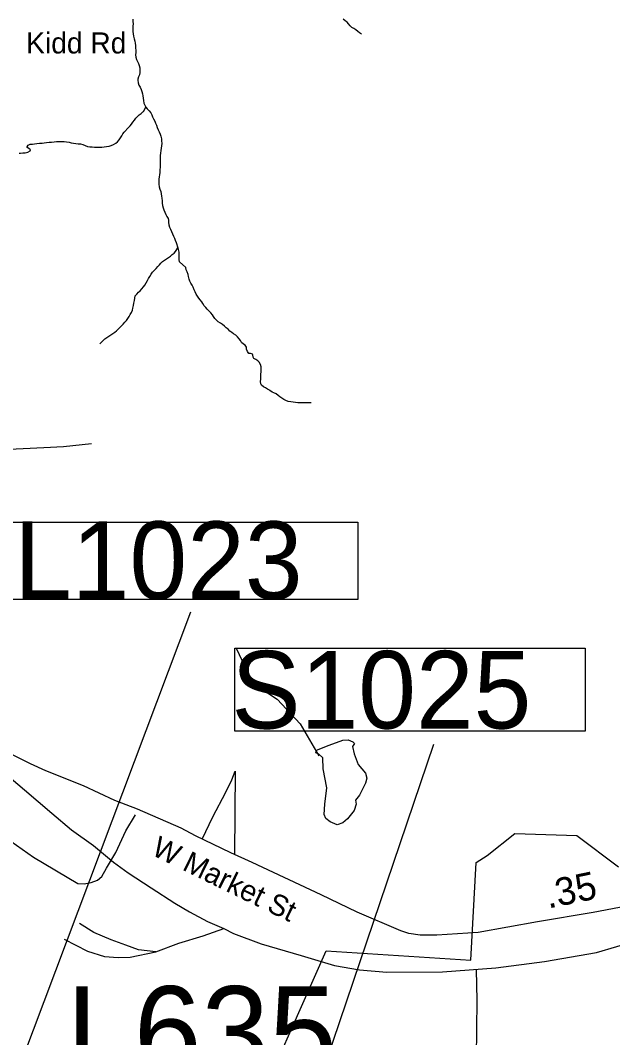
# Model space of a CAD drawing. Extents: x 1662474 to 1856135, y 779280 to 917889.
# Drawn here: x 1703688 to 1706360, y 857080 to 861669 of the extents above; entities that cross this region are included whole.
import ezdxf

# ---------------------------------------------------------------- set-up
doc = ezdxf.new("R2010")
doc.units = 0
for name, color, linetype in [('Exist Boundary Political City Limit New', 7, 'Continuous'), ('Exist Hydrographic Creek Single Shore', 7, 'Continuous'), ('Exist Hydrographic Misc Water Feature', 7, 'Continuous'), ('Exist Hydrographic Pond Under 1500 Sq Ft', 7, 'Continuous'), ('Exist Railroad Mainline', 7, 'Continuous'), ('Exist Railroad Siding', 7, 'Continuous'), ('Exist Road Non-System Type 51', 7, 'Continuous'), ('Exist Road Non-System Type 51 Label', 7, 'Continuous'), ('Exist Road Primary Interstate Structure Cantilever Sign Number Label', 7, 'Continuous'), ('Exist Road Primary Interstate Structure Ovrhead Sign CELL', 7, 'Continuous'), ('Exist Road Secondary Mileage Tenths English Label', 7, 'Continuous'), ('Exist Road Secondary Type 51 Attributed', 7, 'Continuous'), ('Exist Road Secondary Type 51 Label', 7, 'Continuous'), ('Map Preparation Boundary City Limit Buffer Line', 7, 'Continuous')]:
    doc.layers.add(name, color=color, linetype=linetype)

msp = doc.modelspace()

# ---------------------------------------------------------------- linework, layer by layer
at = {"layer": 'Exist Boundary Political City Limit New'}
msp.add_lwpolyline([(1704704.9, 856654.1), (1705067.5, 857471.2), (1705721.1, 857429.1), (1705744.9, 857869.4), (1705793.9, 857902.2), (1705919.2, 858000.2), (1706198.6, 857991.8), (1706387, 857850.8)], dxfattribs=at)
at = {"layer": 'Exist Hydrographic Creek Single Shore'}
for points in [[(1704195.5, 861674.3), (1704196, 861663.8), (1704196.8, 861653), (1704195.8, 861642.5), (1704194.9, 861630.8), (1704195.1, 861619.2), (1704196.5, 861607.6), (1704198.4, 861597.4)], [(1705227.4, 861606.3), (1705218.8, 861613.4), (1705210.1, 861619.4), (1705202, 861626.5), (1705193.2, 861632.6), (1705184.1, 861637), (1705175.8, 861644.1), (1705169.1, 861652.8), (1705161.8, 861660.4), (1705153.9, 861667.2), (1705145.2, 861674.6)], [(1704198.4, 861597.4), (1704201.2, 861586.1), (1704204.4, 861575.6), (1704206.2, 861565.6), (1704207.2, 861555.1), (1704208, 861544.1), (1704208.6, 861533.9), (1704208.6, 861523.4), (1704208, 861513.9), (1704208.9, 861502.9), (1704212, 861492.7), (1704216.5, 861484), (1704220.9, 861474.6), (1704224.4, 861465.4), (1704227.5, 861455.1), (1704227.8, 861445.2), (1704227.8, 861433.9), (1704225.1, 861422.9), (1704221.4, 861413.7), (1704218.5, 861403.9), (1704218.2, 861399), (1704219.9, 861387.9), (1704223.2, 861376.7), (1704228.2, 861367.5), (1704233.8, 861357.8), (1704236.9, 861348.6), (1704239.8, 861337.3), (1704240.9, 861327.9), (1704242.4, 861317.6), (1704243.5, 861307.4), (1704245.4, 861296.1), (1704249.5, 861286.1), (1704254, 861277.4)], [(1704034.2, 861097.2), (1704045.9, 861097.2), (1704055.9, 861097.4), (1704066, 861098.5), (1704076.9, 861100.1), (1704088.1, 861101.9), (1704097.5, 861104.5), (1704108.6, 861108.7), (1704118.2, 861114.8), (1704126.1, 861121.6), (1704133.5, 861130.5), (1704139.2, 861139.4), (1704145.4, 861148.3), (1704150.2, 861156.5), (1704156.6, 861165.1), (1704176, 861185.1), (1704183.4, 861192.9), (1704189.9, 861201.1), (1704196, 861209.2), (1704202.5, 861218.7), (1704209.1, 861227.1), (1704216.1, 861234.9), (1704224.4, 861242.6), (1704233, 861249.4), (1704241.4, 861256.2), (1704243.2, 861258.1), (1704254, 861277.4)], [(1704254, 861277.4), (1704260.5, 861270.6), (1704269.2, 861261.4), (1704276.8, 861252), (1704281, 861242.8), (1704285, 861234.2), (1704289.4, 861224.4), (1704294.6, 861213.9), (1704298.4, 861205.6), (1704301.8, 861196.1), (1704306, 861185.1), (1704309.9, 861175.1), (1704313.9, 861166.4), (1704318.2, 861156.2), (1704321.4, 861146.2), (1704324.9, 861134.7), (1704325.6, 861125.2), (1704326.1, 861113.4), (1704324.9, 861102.9), (1704323.2, 861092.9), (1704321.4, 861081.4), (1704319.9, 861070.1), (1704319.4, 861058.8), (1704319, 861049.4), (1704319.4, 861038.4), (1704319, 861028.4), (1704318.8, 861017.6), (1704318.5, 861007.4), (1704318, 860995.1), (1704317.5, 860983.2), (1704316.5, 860972.8), (1704314.9, 860962.5), (1704313.2, 860952.6), (1704312.5, 860942.1), (1704313.2, 860930), (1704314.9, 860918.4), (1704318, 860907.7), (1704321.6, 860897.2), (1704323.8, 860886.7), (1704325.6, 860876.2), (1704326.6, 860866.2), (1704327.2, 860854.9), (1704328, 860843.9), (1704329.9, 860833.1), (1704332.5, 860823.2), (1704335.6, 860814), (1704339.8, 860803.5), (1704344.5, 860793.2), (1704349.5, 860783.5), (1704354.5, 860774.6), (1704355.8, 860767), (1704356.1, 860756.5), (1704357.6, 860746.5), (1704361.6, 860736.8), (1704366.2, 860726.8), (1704370.2, 860716.9), (1704374.8, 860706.1), (1704378.9, 860695.9), (1704383.1, 860686.4), (1704386.5, 860677), (1704390.5, 860666.8), (1704398.4, 860642.6)], [(1703682.4, 861069.9), (1703689.5, 861070.6), (1703698.9, 861070.9), (1703710.5, 861071.7), (1703722, 861074.6), (1703731.8, 861079.8), (1703734.6, 861085.4), (1703726.5, 861090.9), (1703719.4, 861095.6), (1703719.1, 861099.2), (1703723.2, 861106.1), (1703731.8, 861109.8), (1703742.2, 861111.1), (1703752.4, 861112.1), (1703763.2, 861112.9), (1703775, 861114.5), (1703785.8, 861115.2), (1703795.8, 861116.3), (1703806.8, 861117.6), (1703818.6, 861118.9), (1703829.1, 861120.2), (1703840.9, 861121.6), (1703851.4, 861121.8), (1703861.9, 861122.4), (1703873.6, 861122.6), (1703885.5, 861122.1), (1703896.8, 861120.8), (1703907.8, 861118.9), (1703918, 861117.1), (1703928.2, 861115), (1703938.8, 861113.4), (1703949.5, 861112.4), (1703959.8, 861111.3), (1703970.2, 861108.4), (1703980.2, 861104.5), (1703990.5, 861100.6), (1704001.5, 861099), (1704011.8, 861097.9), (1704023, 861097.2), (1704034.2, 861097.2)], [(1704046.1, 860209.3), (1704053.8, 860217.4), (1704061.1, 860225.3), (1704069.2, 860232.6), (1704077.9, 860238.9), (1704087.4, 860245), (1704096, 860250.5), (1704105.4, 860256.8), (1704113.9, 860262.8), (1704121.8, 860269.1), (1704129.9, 860275.9), (1704137.5, 860284.1), (1704144, 860291.4), (1704152.4, 860299.1), (1704160, 860307.2), (1704167.1, 860315.6), (1704173.6, 860324.2), (1704178.9, 860333.2), (1704183.9, 860342.1), (1704188.9, 860351), (1704193.4, 860361.5), (1704196, 860371.2), (1704198.6, 860383), (1704200.4, 860393.2), (1704202.5, 860405.1), (1704203.9, 860416.4), (1704206.8, 860426.1), (1704213.5, 860434.5), (1704221.1, 860442.1), (1704228.2, 860449.4), (1704236.4, 860458.1), (1704243.2, 860466.5), (1704250, 860475.1), (1704256.1, 860484.3), (1704261.6, 860494.8), (1704266.9, 860504), (1704271.9, 860513.8), (1704278.1, 860524.2), (1704285, 860532.9), (1704293.6, 860541.6), (1704300.4, 860548.9), (1704308.6, 860558.1), (1704315.4, 860566.2), (1704322.2, 860573.8), (1704330.1, 860580.6), (1704338.5, 860586.9), (1704347.4, 860592.8), (1704356.4, 860598.5), (1704364.8, 860604.8), (1704373.6, 860612.4), (1704381.5, 860619), (1704387.5, 860626.6), (1704398.4, 860642.6)], [(1705000.1, 859943.7), (1704994.6, 859943.4), (1704983.9, 859943.2), (1704972.2, 859943.2), (1704961.5, 859943.4), (1704950.2, 859943.4), (1704939.5, 859943.9), (1704929, 859945.2), (1704918.5, 859946.3), (1704908.2, 859947.6), (1704896.5, 859949.8), (1704886.5, 859954.4), (1704876.8, 859959.2), (1704868.1, 859963.9), (1704858.4, 859970.8), (1704850.8, 859977.2), (1704842.1, 859983.6), (1704832.1, 859988.6), (1704824, 859992.2), (1704813.8, 859998.6), (1704811.4, 860000.1), (1704803.5, 860005.1), (1704794.1, 860010.6), (1704785.1, 860016.4), (1704776.2, 860022.9), (1704772.4, 860029), (1704772, 860040.2), (1704772.4, 860051), (1704772.6, 860062.1), (1704773.1, 860073.1), (1704774.1, 860083.6), (1704774.4, 860094.6), (1704774.1, 860106.4), (1704771.2, 860117.2), (1704765.8, 860126.9), (1704759.8, 860133.2), (1704750.8, 860138.9), (1704741.1, 860144.2), (1704738.5, 860149.2), (1704737.1, 860159.7), (1704734.8, 860162.8), (1704726.1, 860165.4), (1704719.5, 860166.8), (1704713, 860175.4), (1704708.8, 860185.7), (1704707.8, 860195.4), (1704702.8, 860203.5), (1704694.1, 860208.5), (1704685.8, 860215.6), (1704680.8, 860224.5), (1704675, 860232.6), (1704668.4, 860241.1), (1704659.5, 860248.4), (1704650.2, 860254.4), (1704642.1, 860260.4), (1704633.8, 860267.6), (1704624.9, 860275.2), (1704616.6, 860282.2), (1704608.5, 860289.9), (1704600.1, 860296.4), (1704590.4, 860303), (1704580.8, 860308.8), (1704572.4, 860316.1), (1704565.8, 860324.2), (1704560.2, 860332.4), (1704554.5, 860340.8), (1704547.4, 860349.7), (1704539.8, 860357.6), (1704531.1, 860366), (1704524.5, 860373.1), (1704517.5, 860381.4), (1704511.5, 860391.2), (1704506.2, 860399.6), (1704499.4, 860408.2), (1704493.1, 860416.4), (1704487.2, 860425.3), (1704481.8, 860433.4), (1704476.5, 860444.2), (1704472.9, 860454.1), (1704468.1, 860465.2), (1704463.1, 860474.6), (1704457.4, 860484.1), (1704452.6, 860492.8), (1704449.8, 860502.2), (1704447.1, 860513.2), (1704444.8, 860523.2), (1704440.9, 860533.9), (1704436.9, 860543.6), (1704434.2, 860553.4), (1704405.6, 860580.4), (1704404.9, 860590.9), (1704404.6, 860601.4), (1704404.4, 860612.4), (1704403.9, 860623.7), (1704401, 860635), (1704398.4, 860642.6)]]:
    msp.add_lwpolyline(points, dxfattribs=at)
at = {"layer": 'Exist Hydrographic Misc Water Feature'}
msp.add_lwpolyline([(1704662.6, 858833.4), (1704735.1, 858679.8), (1704846.7, 858606.8), (1704949.9, 858495.8), (1705034.7, 858350.9)], dxfattribs=at)
at = {"layer": 'Exist Hydrographic Pond Under 1500 Sq Ft'}
msp.add_lwpolyline([(1705081, 858399.9), (1705143.5, 858421.8), (1705166.9, 858423.3), (1705188.8, 858414), (1705195, 858406.2), (1705187.2, 858393.7), (1705193.5, 858360.9), (1705212.2, 858312.5), (1705245, 858273.5), (1705251.3, 858250.1), (1705245, 858228.2), (1705218.5, 858173.6), (1705199.7, 858151.8), (1705202.8, 858133), (1705193.5, 858104.9), (1705163.8, 858067.5), (1705143.5, 858048.7), (1705117, 858039.4), (1705085.7, 858053.4), (1705067, 858069), (1705059.2, 858086.2), (1705062.3, 858133), (1705070.1, 858206.4), (1705054.5, 858292.2), (1705052.9, 858342.2), (1705034.2, 858359.4), (1705021.7, 858364), (1705024.8, 858376.5), (1705081, 858399.9)], dxfattribs=at)
at = {"layer": 'Exist Railroad Mainline'}
for points in [[(1702997.6, 858811.5), (1703409.8, 858454.9), (1703574.4, 858309.1), (1703707.2, 858197.6), (1703829.4, 858092.5), (1703919.3, 858017.2), (1704018.5, 857946.2), (1704107.7, 857871.1), (1704174.5, 857823.5), (1704278.4, 857755.2), (1704385.7, 857686), (1704451.3, 857647.2), (1704532.9, 857604.4), (1704606.5, 857571.7)], [(1704606.5, 857571.7), (1704650.3, 857549.2), (1704774.9, 857503.6), (1704954.5, 857449.7), (1705106, 857406), (1705217.9, 857385), (1705341.9, 857375.6), (1705592.1, 857376.9), (1705832.5, 857394.4), (1706053.1, 857424), (1706287.8, 857463.6), (1706470.4, 857517.5)]]:
    msp.add_lwpolyline(points, dxfattribs=at)
at = {"layer": 'Exist Railroad Siding'}
for points in [[(1704299.4, 857466.8), (1704221.3, 857475.8), (1704163.7, 857496.4), (1704098, 857521.1), (1704020.2, 857553.9), (1703954.6, 857594.7)], [(1704299.4, 857466.8), (1704403.8, 857505.7), (1704512.2, 857538.6), (1704606.5, 857571.7)], [(1703885.9, 857523.4), (1703991.3, 857470.3), (1704067, 857445.5), (1704129, 857440.7), (1704183, 857442.2), (1704299.4, 857466.8)]]:
    msp.add_lwpolyline(points, dxfattribs=at)
at = {"layer": 'Exist Road Non-System Type 51'}
for points in [[(1702800.5, 859154.4), (1702920.2, 859325.6), (1702992.6, 859442.2), (1703066, 859571.6), (1703129.7, 859690.7), (1703172.5, 859718.9), (1703201.2, 859714.2), (1703276.1, 859718.2), (1703436.7, 859721.8), (1703520.8, 859726.1), (1703607, 859732.4), (1703793.3, 859742.6), (1703883.5, 859746.8), (1704009.8, 859760.3)], [(1703203.6, 858767.3), (1703170.2, 858716.7), (1703149.5, 858683.1), (1703138.7, 858643.3), (1703133.2, 858569.4), (1703111.6, 858491.8), (1703090.3, 858426.2), (1703085.4, 858384.3), (1703091.1, 858368.2), (1703104.6, 858341.9), (1703149.7, 858296.9), (1703240.5, 858237.1), (1703378.8, 858148.2), (1703566.3, 858020.4), (1703747.9, 857894.6), (1703947.6, 857774.5), (1703975.6, 857773.9), (1704007.7, 857779.3), (1704036, 857790.7), (1704056.3, 857806.3), (1704077.1, 857843.9), (1704118.6, 857915.1), (1704164.5, 858012.2), (1704208.1, 858085.4)], [(1704508.1, 857975.9), (1704556.1, 858076.3), (1704614.4, 858187.2), (1704641.5, 858242.7), (1704657.7, 858282.4), (1704653.9, 857906.7)]]:
    msp.add_lwpolyline(points, dxfattribs=at)
at = {"layer": 'Exist Road Primary Interstate Structure Cantilever Sign Number Label'}
msp.add_line((1703013.5, 855165.2), (1704456.6, 859000.3), dxfattribs=at)
msp.add_lwpolyline([(1703647.3, 859405.4), (1705210.2, 859405.4), (1705210.2, 859056.5), (1703647.3, 859056.5)], close=True, dxfattribs=at)
at = {"layer": 'Exist Road Primary Interstate Structure Ovrhead Sign CELL'}
msp.add_line((1704234.2, 854512.7), (1705553.9, 858403.6), dxfattribs=at)
msp.add_lwpolyline([(1704656.2, 858836.9), (1706236.2, 858836.9), (1706236.2, 858462.7), (1704656.2, 858462.7)], close=True, dxfattribs=at)
at = {"layer": 'Exist Road Secondary Type 51 Attributed'}
for points in [[(1705753.3, 857554.3), (1705566.5, 857542.1), (1705492.1, 857541.5), (1705441.3, 857549.7), (1705404.1, 857562.4), (1705208.1, 857646.5), (1705044.6, 857724.7), (1704734.3, 857869.4), (1704637.8, 857914.2), (1704478.5, 857990), (1704412.9, 858024.5), (1704216.4, 858110.7), (1704114.7, 858150.3), (1703973.3, 858215.8), (1703803.3, 858283.3), (1703734.3, 858314.4), (1703649.8, 858357.5)], [(1707468.6, 858050.6), (1707327.2, 857937.2), (1707235.4, 857888.2), (1707145, 857839), (1707059.5, 857808.1), (1706971.8, 857781.6), (1706871.5, 857760.7), (1706612.7, 857709.3), (1706271.8, 857644.6), (1706020.5, 857602.6), (1705753.3, 857554.3)], [(1705744.2, 857387.3), (1705747.4, 857247.6), (1705744.7, 856988.7), (1705731.1, 856790), (1705732.8, 856562)]]:
    msp.add_lwpolyline(points, dxfattribs=at)
at = {"layer": 'Map Preparation Boundary City Limit Buffer Line'}
msp.add_lwpolyline([(1704704.9, 856654.1), (1705067.5, 857471.2), (1705721.1, 857429.1), (1705744.9, 857869.4), (1705793.9, 857902.2), (1705919.2, 858000.2), (1706198.6, 857991.8), (1706387, 857850.8)], dxfattribs=at)

# ---------------------------------------------------------------- texts
at = {"layer": 'Exist Road Non-System Type 51 Label'}
msp.add_text('Kidd Rd', height=95, dxfattribs=at).set_placement((1703714.4, 861519.5))
at = {"layer": 'Exist Road Primary Interstate Structure Cantilever Sign Number Label'}
for s, height, p in [('L1023', 350, (1703659.8, 859058.5)), ('L635', 410.1, (1703895.3, 856901.9))]:
    msp.add_text(s, height=height, dxfattribs=at).set_placement(p)
at = {"layer": 'Exist Road Primary Interstate Structure Ovrhead Sign CELL'}
msp.add_text('S1025', height=350, dxfattribs=at).set_placement((1704640.1, 858474.3))
at = {"layer": 'Exist Road Secondary Mileage Tenths English Label'}
msp.add_text('.35', height=125, rotation=11.7702, dxfattribs=at).set_placement((1706069.3, 857661.7))
at = {"layer": 'Exist Road Secondary Type 51 Label'}
for s, rotation, p in [('Marshall Smith Rd', 300.5842, (1706202.1, 862208.4)), ('W Market St', 334.0225, (1704274.7, 857906.8))]:
    msp.add_text(s, height=95, rotation=rotation, dxfattribs=at).set_placement(p)

doc.saveas('drawing.dxf')
